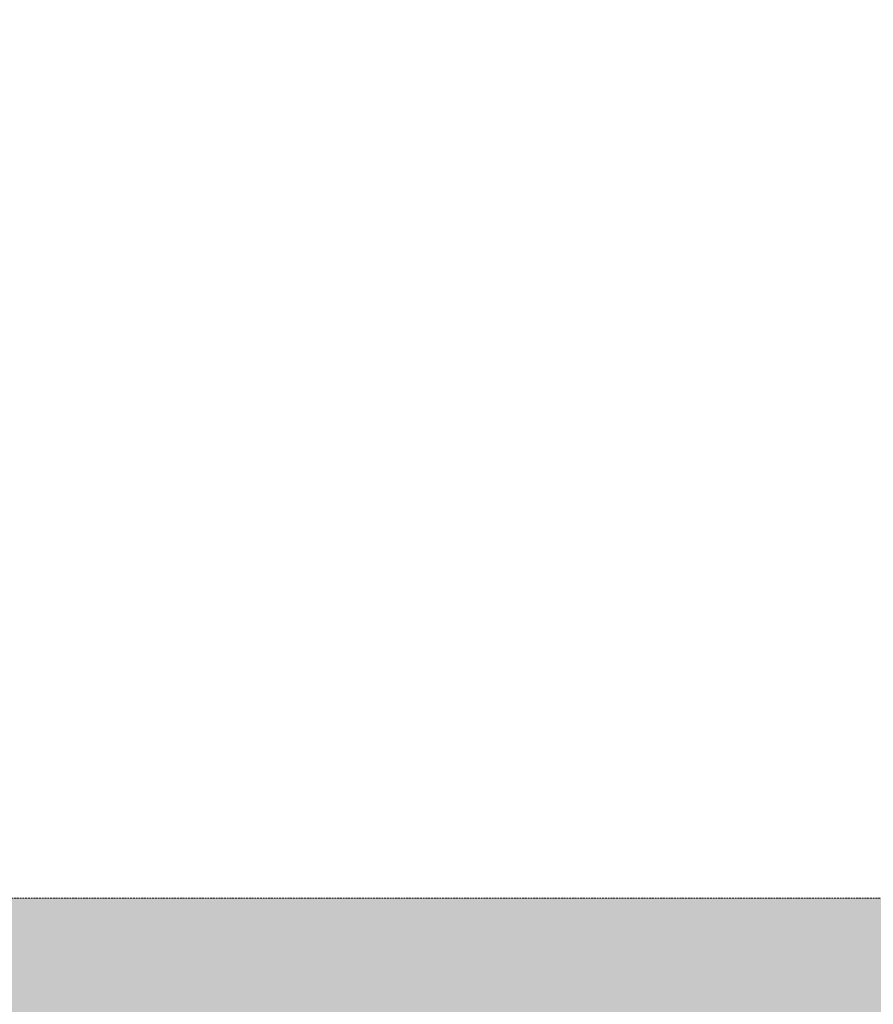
# Model space of a CAD drawing. Header units: millimetres. Extents: x 31882 to 271790, y -35693 to 24917.
# Tile 401 of 524: x 150690 to 151868, y 11433 to 12791. Entities that reach past the tile are written whole.
import ezdxf

# ---------------------------------------------------------------- set-up
doc = ezdxf.new("R2010")
doc.units = ezdxf.units.MM
doc.header["$MEASUREMENT"] = 0
doc.linetypes.add('( Dashed )', pattern=[0.75, 0.5, -0.25])
doc.layers.add('Grey', color=8, linetype='Continuous', lineweight=9)

# ---------------------------------------------------------------- blocks, each defined once
blk = doc.blocks.new('r4ttwt')
at = {"layer": 'Grey', "ltscale": 0.25}
h = blk.add_hatch(color=209, dxfattribs=at)
h.dxf.hatch_style = 1
edge = h.paths.add_edge_path()
edge.add_line((1719183.861, -78972.16), (1719183.861, -78956.16))
edge.add_line((1719183.861, -78956.16), (1718972.187, -78956.16))
edge.add_arc((1718972.187, -78948.16), 8, 180, 270, ccw=False)
edge.add_line((1718964.187, -78948.16), (1718964.187, -78798.588))
edge.add_arc((1718972.187, -78798.588), 8, 90, 180, ccw=False)
edge.add_line((1718972.187, -78790.588), (1719008.187, -78790.588))
edge.add_line((1719008.187, -78790.588), (1719008.187, -78774.588))
edge.add_line((1719008.187, -78774.588), (1718972.187, -78774.588))
edge.add_arc((1718972.187, -78798.588), 24, 90, 180)
edge.add_line((1718948.187, -78798.588), (1718948.187, -78948.16))
edge.add_arc((1718972.187, -78948.16), 24, 180, 270)
edge.add_line((1718972.187, -78972.16), (1719183.861, -78972.16))
at = {"layer": 'Grey', "color": 14, "linetype": '( Dashed )', "ltscale": 0.2}
blk.add_lwpolyline([(1719183.861, -78972.16), (1719183.861, -78956.16), (1718972.187, -78956.16, -0.414214), (1718964.187, -78948.16), (1718964.187, -78798.588, -0.414214), (1718972.187, -78790.588), (1719008.187, -78790.588), (1719008.187, -78774.588), (1718972.187, -78774.588, 0.414214), (1718948.187, -78798.588), (1718948.187, -78948.16, 0.414214), (1718972.187, -78972.16)], format="xyb", close=True, dxfattribs=at)

msp = doc.modelspace()

# ---------------------------------------------------------------- block references
at = {"xscale": 25.4, "yscale": 25.4, "zscale": 25.4}
msp.add_blockref('r4ttwt', (-43513148.9, 2017065.7), dxfattribs=at)

doc.saveas('drawing.dxf')
